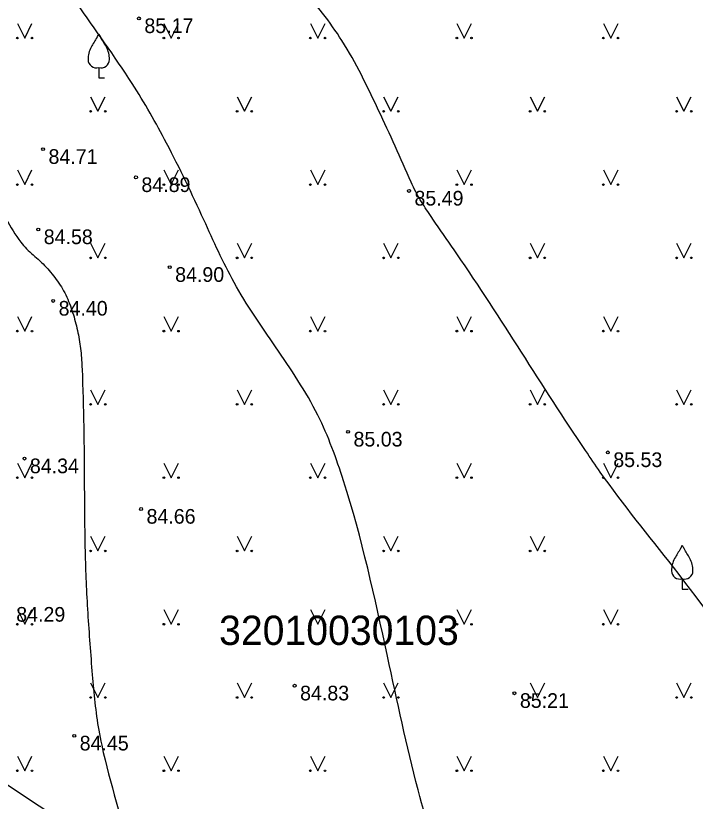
# Model space of a CAD drawing. Extents: x 576692 to 577659, y 273254 to 273799.
# Drawn here: x 577374.69 to 577397.89, y 273373.96 to 273400.76 of the extents above; entities that cross this region are included whole.
import ezdxf

# ---------------------------------------------------------------- set-up
doc = ezdxf.new("R2010")
doc.units = 0
for name, color, linetype in [('BUVE_EKAS_BPAL_####_#', 7, 'Continuous'), ('ELEK_ELEM_####_####_#', 7, 'Continuous'), ('GEOD_ELEM_####_TKST_#', 7, 'Continuous'), ('GEOD_SITP_####_TKST_#', 7, 'Continuous'), ('HIDT_REZV_####_TKST_#', 7, 'Continuous'), ('LKAN_ELEM_PAST_TKST_#', 7, 'Continuous'), ('RELJ_ELEM_####_####_#', 7, 'Continuous')]:
    doc.layers.add(name, color=color, linetype=linetype)

msp = doc.modelspace()

# ---------------------------------------------------------------- linework, layer by layer
at = {"layer": 'ELEK_ELEM_####_####_#'}
msp.add_lwpolyline([(577384.378, 273367.589), (577379.454, 273371.166), (577372.842, 273375.547)], dxfattribs=at)
at = {"layer": 'GEOD_ELEM_####_TKST_#'}
for points in [[(577389.642, 273424.083), (577390.296, 273424.324), (577391.059, 273424.53), (577391.445, 273424.593), (577391.831, 273424.628), (577392.356, 273424.57), (577392.654, 273424.485), (577392.797, 273424.344), (577392.891, 273424.139), (577392.939, 273423.451), (577392.6, 273422.395), (577392.237, 273421.551), (577391.833, 273420.724), (577391.426, 273419.903), (577391.052, 273419.077), (577390.901, 273418.6), (577390.853, 273418.356), (577390.818, 273418.112), (577390.864, 273417.617), (577391.08, 273417.166), (577391.451, 273416.909), (577391.925, 273416.863), (577392.157, 273416.906), (577392.389, 273416.965), (577392.831, 273417.165), (577393.459, 273417.65), (577394.059, 273418.215), (577394.677, 273418.775), (577395.354, 273419.244), (577396.118, 273419.567), (577396.54, 273419.716), (577396.985, 273419.824), (577397.429, 273419.804), (577397.642, 273419.718), (577397.745, 273419.651), (577397.846, 273419.567), (577398.016, 273419.36), (577398.113, 273419.142), (577398.154, 273418.918), (577398.158, 273418.692), (577398.085, 273417.979), (577397.848, 273417.28), (577397.643, 273416.903), (577397.43, 273416.545), (577396.957, 273415.871), (577395.949, 273414.611), (577394.93, 273413.367), (577394.007, 273412.009), (577393.616, 273411.255), (577393.466, 273410.86), (577393.345, 273410.449), (577393.302, 273409.778), (577393.414, 273409.086), (577393.536, 273408.735), (577393.676, 273408.396), (577394.028, 273407.758), (577394.398, 273407.232), (577394.78, 273406.722), (577395.18, 273406.23), (577395.604, 273405.757), (577397.297, 273403.983), (577398.971, 273402.251), (577400.488, 273400.373), (577400.621, 273400.173), (577401.372, 273398.88), (577402.084, 273397.565), (577402.796, 273396.249), (577403.543, 273394.949), (577404.09, 273394.149), (577404.396, 273393.77), (577404.721, 273393.4), (577405.682, 273392.431), (577406.285, 273391.902)], [(577372.687, 273375.743), (577373.018, 273374.478), (577373.018, 273373.209), (577372.995, 273372.592), (577372.955, 273371.975), (577372.851, 273370.741), (577372.769, 273369.507), (577372.755, 273368.89), (577372.759, 273368.582), (577372.77, 273368.274), (577372.892, 273367.313), (577373, 273366.838), (577373.136, 273366.366), (577373.48, 273365.439), (577373.917, 273364.556), (577374.95, 273362.816), (577375.51, 273361.964), (577376.072, 273361.118), (577376.503, 273360.477), (577376.552, 273360.406)]]:
    msp.add_spline(points, degree=3, dxfattribs=at)
at = {"layer": 'GEOD_SITP_####_TKST_#'}
for points in [[(577428.168, 273375.168), (577425.139, 273374.524), (577422.826, 273374.012), (577421.708, 273373.799), (577420.774, 273373.753), (577420.519, 273373.817), (577420.27, 273373.998), (577420.215, 273374.174), (577420.192, 273374.445), (577420.452, 273375.593), (577420.77, 273377.049), (577420.839, 273377.78), (577420.801, 273378.145), (577420.758, 273378.327), (577420.605, 273378.529), (577420.356, 273378.736), (577419.735, 273378.92), (577419.279, 273378.779), (577418.774, 273378.388), (577418.548, 273378.191), (577418.308, 273378.004), (577417.593, 273377.512), (577416.866, 273377.059), (577415.479, 273376.297), (577414.768, 273376.01), (577414.048, 273375.75), (577412.594, 273375.276), (577410.845, 273374.731), (577409.09, 273374.234), (577405.568, 273373.347), (577404.8, 273373.416), (577404.197, 273373.813), (577403.641, 273374.234), (577402.637, 273375.138), (577400.863, 273377.135), (577400.246, 273377.889), (577397.139, 273381.946), (577394.643, 273385.194), (577394.142, 273385.923), (577389.748, 273392.641), (577389.025, 273393.685), (577388.671, 273394.211), (577388.503, 273394.481), (577388.344, 273394.756), (577388.194, 273395.081), (577387.08, 273397.531), (577386.491, 273398.74), (577385.827, 273399.914), (577385.168, 273400.844), (577384.435, 273401.715), (577382.946, 273403.439), (577382.886, 273403.517), (577382.101, 273404.728), (577381.363, 273405.968), (577379.875, 273408.44), (577379.085, 273409.645), (577377.613, 273411.807), (577377.113, 273412.672), (577375.561, 273415.995), (577375.548, 273416.03), (577375.543, 273416.041), (577375.54, 273416.049), (577375.316, 273417.411), (577375.414, 273418.826), (577375.464, 273419.186), (577375.526, 273419.545), (577375.594, 273420.266), (577375.521, 273421.363), (577375.434, 273422.397), (577375.251, 273423.095), (577375.076, 273423.421), (577374.843, 273423.729), (577374.575, 273423.928)], [(577429.591, 273361.951), (577428.311, 273361.772), (577427.265, 273361.772), (577424.852, 273362.177), (577423.195, 273361.65), (577421.402, 273360.267), (577420, 273360), (577419.611, 273359.734), (577419.101, 273357.06), (577418.153, 273356.539), (577416.36, 273356.29), (577414.77, 273356.692), (577414.204, 273357.222), (577414.068, 273358.431), (577414.75, 273360), (577412.925, 273359.58), (577411.269, 273359.239), (577409.996, 273359.395), (577407.012, 273360.145), (577404.198, 273360.541), (577401.27, 273360.711), (577398.625, 273361.263), (577395.896, 273362.55), (577394.467, 273363.895), (577392.827, 273365.875), (577391.37, 273367.743), (577389.588, 273370.842), (577388.428, 273374.351), (577387.382, 273378.908), (577385.882, 273384.893), (577385.006, 273387.129), (577383.563, 273389.463), (577382.149, 273391.657), (577381.116, 273393.793), (577379.843, 273396.411), (577378.669, 273398.449), (577376.774, 273401.208), (577375.388, 273403.458), (577374.087, 273405.552), (577372.744, 273407.052), (577371.612, 273409.075), (577370.34, 273411.755)], [(577367.535, 273400.415), (577367.632, 273400.396), (577368.086, 273400.276), (577368.539, 273400.107), (577369.41, 273399.689), (577370.202, 273399.194), (577370.923, 273398.612), (577371.583, 273397.936), (577372.847, 273396.347), (577373.41, 273395.522), (577373.928, 273394.663), (577374.372, 273393.829), (577374.868, 273393.037), (577375.066, 273392.807), (577375.289, 273392.601), (577375.518, 273392.399), (577375.733, 273392.182), (577376.123, 273391.703), (577376.436, 273391.164), (577376.661, 273390.559), (577376.819, 273389.946), (577376.917, 273389.326), (577376.958, 273388.7), (577377.035, 273384.769), (577377.062, 273382.493), (577377.152, 273380.383), (577377.225, 273379.329), (577377.306, 273378.276), (577377.53, 273376.383), (577377.743, 273375.378), (577378.809, 273371.569), (577379.1, 273370.371), (577380.81, 273363.592), (577384.769, 273360.093), (577387.183, 273359.124), (577388.703, 273358.125), (577393.707, 273352.334), (577396.398, 273351.581), (577401.423, 273351.732), (577405.187, 273352.259), (577407.728, 273352.617)]]:
    msp.add_spline(points, degree=3, dxfattribs=at)
at = {"layer": 'LKAN_ELEM_PAST_TKST_#'}
for p, q in [((577374.75, 273400.5), (577375, 273400)), ((577375, 273400), (577375.25, 273400.5)), ((577379.75, 273400.5), (577380, 273400)), ((577380, 273400), (577380.25, 273400.5)), ((577384.75, 273400.5), (577385, 273400)), ((577385, 273400), (577385.25, 273400.5)), ((577389.75, 273400.5), (577390, 273400)), ((577390, 273400), (577390.25, 273400.5)), ((577394.75, 273400.5), (577395, 273400)), ((577395, 273400), (577395.25, 273400.5)), ((577377.529, 273398.995), (577377.529, 273398.643)), ((577377.529, 273398.643), (577377.729, 273398.643)), ((577377.25, 273398), (577377.5, 273397.5)), ((577377.5, 273397.5), (577377.75, 273398)), ((577382.25, 273398), (577382.5, 273397.5)), ((577382.5, 273397.5), (577382.75, 273398)), ((577387.25, 273398), (577387.5, 273397.5)), ((577387.5, 273397.5), (577387.75, 273398)), ((577392.25, 273398), (577392.5, 273397.5)), ((577392.5, 273397.5), (577392.75, 273398)), ((577397.25, 273398), (577397.5, 273397.5)), ((577397.5, 273397.5), (577397.75, 273398)), ((577374.75, 273395.5), (577375, 273395)), ((577375, 273395), (577375.25, 273395.5)), ((577379.75, 273395.5), (577380, 273395)), ((577380, 273395), (577380.25, 273395.5)), ((577384.75, 273395.5), (577385, 273395)), ((577385, 273395), (577385.25, 273395.5)), ((577389.75, 273395.5), (577390, 273395)), ((577390, 273395), (577390.25, 273395.5)), ((577394.75, 273395.5), (577395, 273395)), ((577395, 273395), (577395.25, 273395.5)), ((577377.25, 273393), (577377.5, 273392.5)), ((577377.5, 273392.5), (577377.75, 273393)), ((577382.25, 273393), (577382.5, 273392.5)), ((577382.5, 273392.5), (577382.75, 273393)), ((577387.25, 273393), (577387.5, 273392.5)), ((577387.5, 273392.5), (577387.75, 273393)), ((577392.25, 273393), (577392.5, 273392.5)), ((577392.5, 273392.5), (577392.75, 273393)), ((577397.25, 273393), (577397.5, 273392.5)), ((577397.5, 273392.5), (577397.75, 273393)), ((577374.75, 273390.5), (577375, 273390)), ((577375, 273390), (577375.25, 273390.5)), ((577379.75, 273390.5), (577380, 273390)), ((577380, 273390), (577380.25, 273390.5)), ((577384.75, 273390.5), (577385, 273390)), ((577385, 273390), (577385.25, 273390.5)), ((577389.75, 273390.5), (577390, 273390)), ((577390, 273390), (577390.25, 273390.5)), ((577394.75, 273390.5), (577395, 273390)), ((577395, 273390), (577395.25, 273390.5)), ((577377.25, 273388), (577377.5, 273387.5)), ((577377.5, 273387.5), (577377.75, 273388)), ((577382.25, 273388), (577382.5, 273387.5)), ((577382.5, 273387.5), (577382.75, 273388)), ((577387.25, 273388), (577387.5, 273387.5)), ((577387.5, 273387.5), (577387.75, 273388)), ((577392.25, 273388), (577392.5, 273387.5)), ((577392.5, 273387.5), (577392.75, 273388)), ((577397.25, 273388), (577397.5, 273387.5)), ((577397.5, 273387.5), (577397.75, 273388)), ((577374.75, 273385.5), (577375, 273385)), ((577375, 273385), (577375.25, 273385.5)), ((577379.75, 273385.5), (577380, 273385)), ((577380, 273385), (577380.25, 273385.5)), ((577384.75, 273385.5), (577385, 273385)), ((577385, 273385), (577385.25, 273385.5)), ((577389.75, 273385.5), (577390, 273385)), ((577390, 273385), (577390.25, 273385.5)), ((577394.75, 273385.5), (577395, 273385)), ((577395, 273385), (577395.25, 273385.5)), ((577377.25, 273383), (577377.5, 273382.5)), ((577377.5, 273382.5), (577377.75, 273383)), ((577382.25, 273383), (577382.5, 273382.5)), ((577382.5, 273382.5), (577382.75, 273383)), ((577387.25, 273383), (577387.5, 273382.5)), ((577387.5, 273382.5), (577387.75, 273383)), ((577392.25, 273383), (577392.5, 273382.5)), ((577392.5, 273382.5), (577392.75, 273383)), ((577397.442, 273381.55), (577397.442, 273381.198)), ((577397.442, 273381.198), (577397.642, 273381.198)), ((577374.75, 273380.5), (577375, 273380)), ((577375, 273380), (577375.25, 273380.5)), ((577379.75, 273380.5), (577380, 273380)), ((577380, 273380), (577380.25, 273380.5)), ((577384.75, 273380.5), (577385, 273380)), ((577385, 273380), (577385.25, 273380.5)), ((577389.75, 273380.5), (577390, 273380)), ((577390, 273380), (577390.25, 273380.5)), ((577394.75, 273380.5), (577395, 273380)), ((577395, 273380), (577395.25, 273380.5)), ((577377.25, 273378), (577377.5, 273377.5)), ((577377.5, 273377.5), (577377.75, 273378)), ((577382.25, 273378), (577382.5, 273377.5)), ((577382.5, 273377.5), (577382.75, 273378)), ((577387.25, 273378), (577387.5, 273377.5)), ((577387.5, 273377.5), (577387.75, 273378)), ((577392.25, 273378), (577392.5, 273377.5)), ((577392.5, 273377.5), (577392.75, 273378)), ((577397.25, 273378), (577397.5, 273377.5)), ((577397.5, 273377.5), (577397.75, 273378)), ((577374.75, 273375.5), (577375, 273375)), ((577375, 273375), (577375.25, 273375.5)), ((577379.75, 273375.5), (577380, 273375)), ((577380, 273375), (577380.25, 273375.5)), ((577384.75, 273375.5), (577385, 273375)), ((577385, 273375), (577385.25, 273375.5)), ((577389.75, 273375.5), (577390, 273375)), ((577390, 273375), (577390.25, 273375.5)), ((577394.75, 273375.5), (577395, 273375)), ((577395, 273375), (577395.25, 273375.5))]:
    msp.add_line(p, q, dxfattribs=at)
for centre, radius in [((577374.75, 273400), 0.028), ((577375.25, 273400), 0.0263), ((577379.75, 273400), 0.028), ((577380.25, 273400), 0.0263), ((577384.75, 273400), 0.028), ((577385.25, 273400), 0.0263), ((577389.75, 273400), 0.028), ((577390.25, 273400), 0.0263), ((577394.75, 273400), 0.028), ((577395.25, 273400), 0.0263), ((577377.25, 273397.5), 0.028), ((577377.75, 273397.5), 0.0263), ((577382.25, 273397.5), 0.028), ((577382.75, 273397.5), 0.0263), ((577387.25, 273397.5), 0.028), ((577387.75, 273397.5), 0.0263), ((577392.25, 273397.5), 0.028), ((577392.75, 273397.5), 0.0263), ((577397.25, 273397.5), 0.028), ((577397.75, 273397.5), 0.0263), ((577374.75, 273395), 0.028), ((577375.25, 273395), 0.0263), ((577379.75, 273395), 0.028), ((577380.25, 273395), 0.0263), ((577384.75, 273395), 0.028), ((577385.25, 273395), 0.0263), ((577389.75, 273395), 0.028), ((577390.25, 273395), 0.0263), ((577394.75, 273395), 0.028), ((577395.25, 273395), 0.0263), ((577377.25, 273392.5), 0.028), ((577377.75, 273392.5), 0.0263), ((577382.25, 273392.5), 0.028), ((577382.75, 273392.5), 0.0263), ((577387.25, 273392.5), 0.028), ((577387.75, 273392.5), 0.0263), ((577392.25, 273392.5), 0.028), ((577392.75, 273392.5), 0.0263), ((577397.25, 273392.5), 0.028), ((577397.75, 273392.5), 0.0263), ((577374.75, 273390), 0.028), ((577375.25, 273390), 0.0263), ((577379.75, 273390), 0.028), ((577380.25, 273390), 0.0263), ((577384.75, 273390), 0.028), ((577385.25, 273390), 0.0263), ((577389.75, 273390), 0.028), ((577390.25, 273390), 0.0263), ((577394.75, 273390), 0.028), ((577395.25, 273390), 0.0263), ((577377.25, 273387.5), 0.028), ((577377.75, 273387.5), 0.0263), ((577382.25, 273387.5), 0.028), ((577382.75, 273387.5), 0.0263), ((577387.25, 273387.5), 0.028), ((577387.75, 273387.5), 0.0263), ((577392.25, 273387.5), 0.028), ((577392.75, 273387.5), 0.0263), ((577397.25, 273387.5), 0.028), ((577397.75, 273387.5), 0.0263), ((577374.75, 273385), 0.028), ((577375.25, 273385), 0.0263), ((577379.75, 273385), 0.028), ((577380.25, 273385), 0.0263), ((577384.75, 273385), 0.028), ((577385.25, 273385), 0.0263), ((577389.75, 273385), 0.028), ((577390.25, 273385), 0.0263), ((577394.75, 273385), 0.028), ((577395.25, 273385), 0.0263), ((577377.25, 273382.5), 0.028), ((577377.75, 273382.5), 0.0263), ((577382.25, 273382.5), 0.028), ((577382.75, 273382.5), 0.0263), ((577387.25, 273382.5), 0.028), ((577387.75, 273382.5), 0.0263), ((577392.25, 273382.5), 0.028), ((577392.75, 273382.5), 0.0263), ((577374.75, 273380), 0.028), ((577375.25, 273380), 0.0263), ((577379.75, 273380), 0.028), ((577380.25, 273380), 0.0263), ((577384.75, 273380), 0.028), ((577385.25, 273380), 0.0263), ((577389.75, 273380), 0.028), ((577390.25, 273380), 0.0263), ((577394.75, 273380), 0.028), ((577395.25, 273380), 0.0263), ((577377.25, 273377.5), 0.028), ((577377.75, 273377.5), 0.0263), ((577382.25, 273377.5), 0.028), ((577382.75, 273377.5), 0.0263), ((577387.25, 273377.5), 0.028), ((577387.75, 273377.5), 0.0263), ((577392.25, 273377.5), 0.028), ((577392.75, 273377.5), 0.0263), ((577397.25, 273377.5), 0.028), ((577397.75, 273377.5), 0.0263), ((577374.75, 273375), 0.028), ((577375.25, 273375), 0.0263), ((577379.75, 273375), 0.028), ((577380.25, 273375), 0.0263), ((577384.75, 273375), 0.028), ((577385.25, 273375), 0.0263), ((577389.75, 273375), 0.028), ((577390.25, 273375), 0.0263), ((577394.75, 273375), 0.028), ((577395.25, 273375), 0.0263)]:
    msp.add_circle(centre, radius, dxfattribs=at)
for centre, radius, start, end in [((577390.154, 273392.247), 14.88, 148.4844, 149.9901), ((577377.112, 273400.281), 0.439, 324.3837, 341.712), ((577377.946, 273400.281), 0.439, 198.288, 215.6163), ((577364.904, 273392.247), 14.88, 30.0099, 31.5156), ((577378.053, 273399.268), 0.89, 151.757, 179.9138), ((577377.005, 273399.268), 0.89, 0.0862, 28.243), ((577377.453, 273399.274), 0.29, 181.0782, 285.2823), ((577377.605, 273399.274), 0.29, 254.7177, 358.9218), ((577410.067, 273374.802), 14.88, 148.4844, 149.9901), ((577397.025, 273382.836), 0.439, 324.3837, 341.712), ((577397.859, 273382.836), 0.439, 198.288, 215.6163), ((577384.817, 273374.802), 14.88, 30.0099, 31.5156), ((577397.966, 273381.823), 0.89, 151.757, 179.9138), ((577396.918, 273381.823), 0.89, 0.0862, 28.243), ((577397.366, 273381.829), 0.29, 181.0782, 285.2823), ((577397.518, 273381.829), 0.29, 254.7177, 358.9218)]:
    msp.add_arc(centre, radius, start, end, dxfattribs=at)
at = {"layer": 'RELJ_ELEM_####_####_#'}
for centre in [(577378.9, 273400.67), (577375.628, 273396.208), (577378.799, 273395.247), (577388.117, 273394.786), (577375.465, 273393.469), (577379.95, 273392.182), (577375.973, 273391.03), (577386.037, 273386.564), (577394.902, 273385.863), (577374.993, 273385.653), (577378.973, 273383.931), (577384.214, 273377.902), (577391.715, 273377.646), (577376.692, 273376.193)]:
    msp.add_circle(centre, 0.05, dxfattribs=at)

# ---------------------------------------------------------------- texts
at = {"layer": 'BUVE_EKAS_BPAL_####_#'}
msp.add_text('32010030103', height=1, dxfattribs=at).set_placement((577381.635, 273379.293))
at = {"layer": 'HIDT_REZV_####_TKST_#'}
for s, p in [(' 85.17', (577378.9, 273400.17)), (' 84.71', (577375.628, 273395.708)), (' 84.89', (577378.799, 273394.747)), (' 85.49', (577388.117, 273394.286)), (' 84.58', (577375.465, 273392.969)), (' 84.90', (577379.95, 273391.682)), (' 84.40', (577375.973, 273390.53)), (' 85.03', (577386.037, 273386.064)), (' 85.53', (577394.902, 273385.363)), (' 84.34', (577374.993, 273385.153)), (' 84.66', (577378.973, 273383.431)), (' 84.29', (577374.527, 273380.087)), (' 84.83', (577384.214, 273377.402)), (' 85.21', (577391.715, 273377.146)), (' 84.45', (577376.692, 273375.693))]:
    msp.add_text(s, height=0.5, dxfattribs=at).set_placement(p)

doc.saveas('drawing.dxf')
